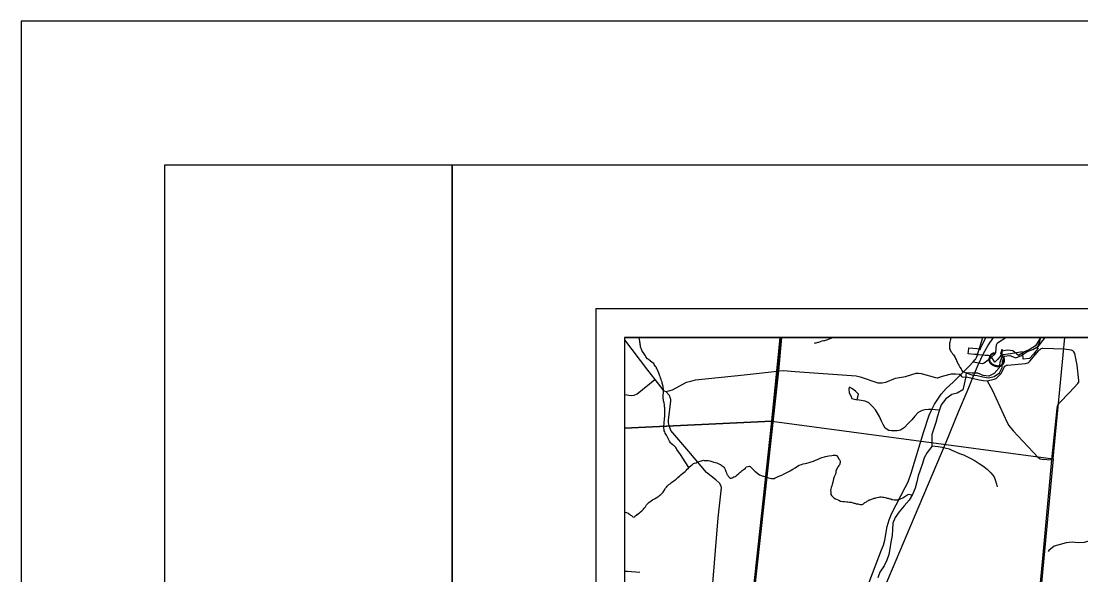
# Model space of a CAD drawing. Extents: x 44.2 to 78.2, y 4.5 to 26.5.
# Drawn here: x 44.236 to 47.924, y 24.576 to 26.501 of the extents above; entities that cross this region are included whole.
import ezdxf

# ---------------------------------------------------------------- set-up
doc = ezdxf.new("R2010")
doc.units = 0
for name, color, linetype in [('GM_X_City_Street', 7, 'Continuous'), ('GM_X_County_Road', 7, 'Continuous'), ('GM_X_County_Road_Text', 7, 'Continuous'), ('GM_X_Interstate_Route', 7, 'Continuous'), ('GM_X_Minor_Lake', 7, 'Continuous'), ('GM_X_Minor_River', 7, 'Continuous'), ('GM_X_Rail_Line', 7, 'Continuous'), ('GM_X_Section', 7, 'Continuous'), ('GM_X_State_Shield', 7, 'Continuous'), ('SH_Border', 7, 'Continuous'), ('SH_Cut_Line', 7, 'Continuous'), ('SH_Data', 7, 'Continuous')]:
    doc.layers.add(name, color=color, linetype=linetype)

msp = doc.modelspace()

# ---------------------------------------------------------------- linework, layer by layer
at = {"layer": 'GM_X_City_Street'}
for points in [[(46.3359, 25.3929), (46.416, 25.288), (46.4415, 25.2548), (46.4689, 25.219), (46.4738, 25.2158), (46.4794, 25.2138), (46.49, 25.215), (46.5027, 25.2189), (46.5519, 25.2454), (46.5661, 25.2496), (46.5829, 25.2542), (46.7519, 25.2708), (46.8668, 25.2843), (46.8716, 25.2848), (46.8897, 25.2864), (46.9298, 25.2831), (47.142, 25.2676), (47.1556, 25.2646), (47.2173, 25.2433), (47.2332, 25.2429), (47.2454, 25.246), (47.2792, 25.2592), (47.3135, 25.2656), (47.3514, 25.2772), (47.3586, 25.2774), (47.3688, 25.276), (47.4186, 25.2622), (47.4239, 25.2611), (47.4265, 25.2611), (47.4292, 25.2616), (47.443, 25.2662), (47.4743, 25.2745), (47.488, 25.2745), (47.5009, 25.2741), (47.5024, 25.2735), (47.5052, 25.2716), (47.509, 25.2659), (47.5099, 25.2651), (47.5113, 25.2645), (47.5306, 25.2628), (47.5657, 25.2547), (47.5846, 25.252), (47.5986, 25.2509), (47.6167, 25.217), (47.6673, 25.1051), (47.6732, 25.0951), (47.689, 25.0764), (47.7758, 24.9838), (47.7825, 24.979), (47.7897, 24.9777), (47.8235, 24.975)], [(47.5986, 25.2509), (47.6219, 25.2556), (47.6289, 25.259), (47.6346, 25.2629), (47.6414, 25.2698), (47.6463, 25.2763), (47.6571, 25.2981), (47.6591, 25.3009), (47.6614, 25.3025), (47.6654, 25.3043), (47.6691, 25.305), (47.7318, 25.3111), (47.7391, 25.3135), (47.7433, 25.3157), (47.7465, 25.3187), (47.7774, 25.3559), (47.7814, 25.3593), (47.7851, 25.3614)], [(47.8663, 25.3606), (47.792, 25.3628), (47.789, 25.3625), (47.7851, 25.3614)], [(47.5492, 25.3163), (47.5815, 25.3102), (47.5834, 25.3102), (47.5876, 25.3124), (47.6117, 25.3319)], [(46.3359, 25.203), (46.3594, 25.1997), (46.3693, 25.2006), (46.3801, 25.2048), (46.4415, 25.2548)], [(47.5871, 22.4241), (47.6104, 22.6841), (47.6324, 22.9195), (47.6335, 22.9315), (47.6604, 23.2001), (47.6743, 23.3461), (47.6796, 23.42), (47.6988, 23.621), (47.7094, 23.7363), (47.7207, 23.8665), (47.7293, 23.9658), (47.7531, 24.2297), (47.7926, 24.645), (47.8235, 24.975), (47.8417, 25.154), (47.8427, 25.1627), (47.8456, 25.1682), (47.8502, 25.1739), (47.8852, 25.2095), (47.9138, 25.2411), (47.9159, 25.2442), (47.9166, 25.2462), (47.9174, 25.2513)], [(46.6399, 24.504), (46.6619, 24.7735), (46.6729, 24.8776), (46.6729, 24.8798), (46.6727, 24.8811), (46.6724, 24.8823), (46.6707, 24.8859), (46.6667, 24.894), (46.6663, 24.8945), (46.654, 24.906), (46.6211, 24.9316), (46.5593, 25.0042), (46.4976, 25.0779), (46.4947, 25.0844), (46.4911, 25.0951), (46.4892, 25.1041), (46.4887, 25.1084), (46.4888, 25.1138), (46.4968, 25.181), (46.4967, 25.1857), (46.4951, 25.192), (46.494, 25.197), (46.4926, 25.1997), (46.4794, 25.2138)], [(46.3359, 24.5876), (46.338, 24.588), (46.3467, 24.5886), (46.3896, 24.5848)]]:
    msp.add_lwpolyline(points, dxfattribs=at)
at = {"layer": 'GM_X_County_Road'}
for points in [[(47.5605, 25.3319), (47.5628, 25.3373), (47.5827, 25.4011), (47.5829, 25.4014)], [(47.6117, 25.3319), (47.626, 25.3437), (47.6284, 25.349), (47.631, 25.3755), (47.6338, 25.3823), (47.6633, 25.4014)], [(47.9174, 25.2513), (47.9116, 25.3051), (47.9028, 25.3452), (47.8999, 25.351), (47.8958, 25.3545), (47.8917, 25.3576), (47.8663, 25.3606)], [(47.4049, 25.1488), (47.415, 25.1692), (47.4379, 25.2036), (47.4559, 25.224), (47.4793, 25.2459), (47.5052, 25.2716), (47.5353, 25.3015), (47.5492, 25.3163), (47.5565, 25.3242), (47.5572, 25.3249), (47.5582, 25.3264), (47.5605, 25.3319)], [(47.1768, 24.522), (47.2301, 24.6621), (47.2377, 24.679), (47.2416, 24.6964), (47.2504, 24.7441), (47.2571, 24.7667), (47.2664, 24.7897), (47.3131, 24.879), (47.3227, 24.8989), (47.3341, 24.9294), (47.3761, 25.0701), (47.3978, 25.1346), (47.4027, 25.1444), (47.4049, 25.1488)]]:
    msp.add_lwpolyline(points, dxfattribs=at)
at = {"layer": 'GM_X_Interstate_Route'}
msp.add_lwpolyline([(48.0016, 25.4014), (47.7834, 25.4014), (47.7823, 25.3969), (47.7814, 25.3931), (47.779, 25.3826), (47.7708, 25.3643), (47.7767, 25.3641), (47.7678, 25.3537), (47.7591, 25.3433), (47.7459, 25.3277), (47.7235, 25.3258), (47.7219, 25.3459), (47.7215, 25.3507), (47.6795, 25.3444), (47.6462, 25.3396), (47.6418, 25.3342), (47.6342, 25.3247), (47.6249, 25.3152), (47.6139, 25.3318), (47.6132, 25.3328), (47.6059, 25.3378), (47.6023, 25.3381), (47.5925, 25.339), (47.5678, 25.3412), (47.566, 25.3414), (47.5601, 25.342), (47.5543, 25.3425), (47.5323, 25.3447), (47.534, 25.3623), (47.5343, 25.3646), (47.562, 25.3623), (47.5623, 25.3623), (47.5683, 25.3617), (47.5738, 25.3613), (47.5727, 25.3587), (47.5729, 25.3586), (47.594, 25.4014), (46.3359, 25.4014), (46.3359, 23.5649)], dxfattribs=at)
at = {"layer": 'GM_X_Minor_Lake'}
for points in [[(47.1458, 25.1846), (47.1497, 25.2037), (47.1401, 25.2141), (47.127, 25.2239), (47.1191, 25.2282), (47.117, 25.2222), (47.1183, 25.2081), (47.123, 25.1978), (47.1274, 25.1893)], [(47.1274, 25.1893), (47.1458, 25.1846)]]:
    msp.add_lwpolyline(points, dxfattribs=at)
at = {"layer": 'GM_X_Minor_River'}
for points in [[(46.5601, 24.9488), (46.5363, 24.9851), (46.5327, 24.9905), (46.528, 24.9972), (46.524, 25.0031), (46.5175, 25.0113), (46.5168, 25.0148), (46.5139, 25.0183), (46.5084, 25.0238), (46.5021, 25.029), (46.5015, 25.0317), (46.4974, 25.0338), (46.4927, 25.0408), (46.4881, 25.0494), (46.4817, 25.061), (46.4778, 25.0684), (46.4757, 25.0731), (46.4739, 25.0766), (46.4729, 25.0899), (46.4735, 25.1047), (46.4749, 25.1187), (46.4756, 25.1263), (46.4762, 25.132), (46.4767, 25.1362), (46.4765, 25.1404), (46.4764, 25.1464), (46.4762, 25.1503), (46.476, 25.156), (46.4754, 25.1602), (46.4752, 25.1632), (46.4749, 25.1667), (46.4737, 25.1736), (46.4731, 25.1774), (46.4721, 25.1805), (46.4711, 25.1847), (46.4705, 25.1897), (46.4703, 25.1939), (46.4712, 25.2151), (46.4711, 25.2227), (46.4709, 25.2254), (46.4703, 25.2304), (46.4684, 25.2384), (46.4674, 25.2419), (46.4667, 25.2453), (46.465, 25.25), (46.4637, 25.2546), (46.4612, 25.2604), (46.4599, 25.265), (46.4578, 25.2704), (46.4551, 25.2774), (46.4519, 25.2851), (46.4495, 25.2909), (46.4477, 25.2937), (46.447, 25.2963), (46.4438, 25.3007), (46.4387, 25.3077), (46.4377, 25.3112), (46.4321, 25.3141), (46.4247, 25.3201), (46.4195, 25.3241), (46.4158, 25.3273), (46.4096, 25.3343), (46.409, 25.337), (46.4068, 25.3405), (46.4014, 25.3476), (46.3978, 25.3538), (46.3946, 25.3604), (46.3925, 25.3651), (46.3919, 25.3681), (46.391, 25.3731), (46.3904, 25.3773), (46.3902, 25.3815), (46.3895, 25.3846), (46.3889, 25.3888), (46.3876, 25.3946), (46.3863, 25.3999), (46.3858, 25.4014)], [(47.0632, 25.4014), (47.0584, 25.3994), (47.0534, 25.3973), (47.0468, 25.3949), (47.0425, 25.3932), (47.0383, 25.3919), (47.0344, 25.3905), (47.0317, 25.3895), (47.029, 25.3892), (47.0228, 25.3879), (47.017, 25.3862), (47.0116, 25.3842), (47.0085, 25.3835), (47.005, 25.3829), (47.0019, 25.3819), (46.9992, 25.3809), (46.9961, 25.3806)], [(47.4702, 25.4014), (47.4703, 25.4009), (47.47, 25.3941), (47.469, 25.3895), (47.4681, 25.3843), (47.4675, 25.3812), (47.4671, 25.3786), (47.4669, 25.3759), (47.4667, 25.3702), (47.4673, 25.3649), (47.4675, 25.3615), (47.4689, 25.358), (47.4717, 25.3525), (47.4746, 25.3494), (47.4775, 25.3443), (47.4804, 25.3412), (47.4837, 25.3368), (47.4869, 25.3314), (47.4883, 25.3275), (47.4897, 25.3241), (47.4914, 25.3202), (47.4932, 25.3167), (47.4946, 25.3132), (47.4974, 25.3078), (47.4995, 25.3043), (47.5031, 25.2977), (47.5074, 25.2918), (47.5099, 25.286), (47.5117, 25.2832), (47.5156, 25.2817), (47.5252, 25.2785)], [(47.7843, 25.4014), (47.7786, 25.393), (47.7664, 25.3725), (47.7474, 25.361), (47.7276, 25.3515), (47.707, 25.3382), (47.6879, 25.3546), (47.6685, 25.3569), (47.6487, 25.3534), (47.6487, 25.3336), (47.6422, 25.3142), (47.6403, 25.2952), (47.6227, 25.2762), (47.6037, 25.2667), (47.5846, 25.2693), (47.5656, 25.2766), (47.5454, 25.2766), (47.5252, 25.2785), (47.5442, 25.2712), (47.5637, 25.269), (47.5827, 25.264), (47.6029, 25.2602), (47.622, 25.2651), (47.6414, 25.2777), (47.6502, 25.2971), (47.6513, 25.3173), (47.6578, 25.3367), (47.6773, 25.339), (47.6978, 25.3298), (47.718, 25.3382), (47.7375, 25.3519), (47.7569, 25.3595), (47.7767, 25.3709), (47.792, 25.3903), (47.8002, 25.4014)], [(47.7843, 25.4014), (47.7786, 25.393), (47.7664, 25.3725), (47.7474, 25.361), (47.7276, 25.3515), (47.707, 25.3382), (47.6879, 25.3546), (47.6685, 25.3569), (47.6487, 25.3534), (47.6487, 25.3336), (47.6422, 25.3142), (47.6403, 25.2952), (47.6227, 25.2762), (47.6037, 25.2667), (47.5846, 25.2693), (47.5656, 25.2766), (47.5454, 25.2766), (47.5252, 25.2785), (47.5442, 25.2712), (47.5637, 25.269), (47.5827, 25.264), (47.6029, 25.2602), (47.622, 25.2651), (47.6414, 25.2777), (47.6502, 25.2971), (47.6513, 25.3173), (47.6578, 25.3367), (47.6773, 25.339), (47.6978, 25.3298), (47.718, 25.3382), (47.7375, 25.3519), (47.7569, 25.3595), (47.7767, 25.3709), (47.792, 25.3903), (47.8002, 25.4014)], [(47.5254, 25.2784), (47.5226, 25.2592), (47.5179, 25.2389), (47.5134, 25.2187), (47.4939, 25.2077), (47.4749, 25.2031), (47.4547, 25.1883), (47.4379, 25.1674), (47.431, 25.1464), (47.4253, 25.127), (47.4196, 25.1053), (47.412, 25.084), (47.4059, 25.0635), (47.4059, 25.022), (47.3887, 25.0011), (47.3792, 24.982), (47.3731, 24.9623), (47.3651, 24.9394), (47.3578, 24.92), (47.3537, 24.8991), (47.3479, 24.877), (47.338, 24.855), (47.3266, 24.8352), (47.3094, 24.815), (47.2919, 24.7945), (47.2774, 24.7747), (47.2698, 24.7553), (47.269, 24.7336), (47.2671, 24.7123), (47.2629, 24.6894), (47.2595, 24.6662), (47.2557, 24.6461), (47.2484, 24.6259), (47.2401, 24.6065), (47.2248, 24.5852), (47.218, 24.5654)], [(47.4318, 25.1486), (47.4175, 25.1493), (47.4073, 25.1503), (47.394, 25.1509), (47.3811, 25.1493), (47.3715, 25.1475), (47.3585, 25.1406), (47.3468, 25.1279), (47.3359, 25.1144), (47.3219, 25.1009), (47.3099, 25.0882), (47.2968, 25.0782), (47.2853, 25.0761), (47.2751, 25.076), (47.2648, 25.0765), (47.2553, 25.0775), (47.243, 25.0857), (47.2356, 25.098), (47.2302, 25.1099), (47.2229, 25.1257), (47.2159, 25.1384), (47.2089, 25.1492), (47.1993, 25.1615), (47.1866, 25.1736), (47.1731, 25.1795), (47.1458, 25.1846)], [(47.4059, 25.0238), (47.4172, 25.023), (47.4271, 25.022), (47.4419, 25.0199), (47.4551, 25.0166), (47.4653, 25.0137), (47.4755, 25.0097), (47.5018, 24.9978), (47.5158, 24.9929), (47.5255, 24.9878), (47.5417, 24.9799), (47.5567, 24.9716), (47.5699, 24.963), (47.5834, 24.9551), (47.5976, 24.9427), (47.6106, 24.9299), (47.6225, 24.9159), (47.6275, 24.9029), (47.6307, 24.8914), (47.6324, 24.8819)], [(46.3359, 24.7944), (46.3383, 24.794), (46.3429, 24.7927), (46.3485, 24.7902), (46.3533, 24.787), (46.3566, 24.783), (46.3596, 24.7814), (46.3652, 24.7774), (46.3689, 24.7757), (46.3714, 24.7786), (46.3757, 24.7815), (46.3788, 24.7833), (46.3816, 24.7866), (46.3863, 24.7894), (46.3907, 24.7931), (46.3962, 24.7978), (46.4022, 24.8036), (46.4039, 24.807), (46.4087, 24.8125), (46.4128, 24.8188), (46.4208, 24.8269), (46.4255, 24.8309), (46.4287, 24.8334), (46.4338, 24.8362), (46.44, 24.8394), (46.4455, 24.843), (46.4514, 24.8466), (46.4553, 24.8491), (46.4593, 24.8523), (46.4628, 24.8552), (46.466, 24.8585), (46.4701, 24.8633), (46.4737, 24.8689), (46.479, 24.8767), (46.4818, 24.8804), (46.4847, 24.8837), (46.4899, 24.8892), (46.4942, 24.8924), (46.4993, 24.8968), (46.5045, 24.9004), (46.5076, 24.9029), (46.5116, 24.9058), (46.5151, 24.9083), (46.5179, 24.9105), (46.5215, 24.9145), (46.5282, 24.9203), (46.5318, 24.9232), (46.5377, 24.928), (46.5425, 24.9316), (46.5468, 24.9352), (46.55, 24.9385), (46.5536, 24.9425), (46.558, 24.9465), (46.5624, 24.9513), (46.5664, 24.955), (46.5691, 24.9571), (46.5719, 24.9597), (46.5755, 24.9622), (46.5797, 24.9639), (46.5848, 24.9656), (46.5891, 24.9674), (46.5991, 24.9708), (46.6034, 24.9721), (46.6073, 24.9735), (46.6103, 24.9738), (46.6134, 24.9736)], [(46.6134, 24.9736), (46.6165, 24.9735), (46.6237, 24.9732), (46.6271, 24.9727), (46.6332, 24.9717), (46.6362, 24.9708), (46.6396, 24.9699), (46.643, 24.9686), (46.6468, 24.967), (46.6513, 24.9657), (46.6574, 24.9647), (46.6623, 24.9633), (46.6668, 24.9609), (46.6694, 24.9592), (46.6723, 24.9564), (46.6787, 24.9524), (46.6816, 24.95), (46.6842, 24.9468), (46.6859, 24.9422), (46.6873, 24.9384), (46.6886, 24.9349), (46.6907, 24.9299), (46.6925, 24.9256), (46.6939, 24.9229), (46.6964, 24.9186), (46.7012, 24.9138), (46.7045, 24.9122), (46.7072, 24.9121), (46.7103, 24.9131), (46.7169, 24.9159), (46.7212, 24.918), (46.7244, 24.9201), (46.7283, 24.9234), (46.7335, 24.9281), (46.7379, 24.9325), (46.7414, 24.9354), (46.7454, 24.9383), (46.7524, 24.9426), (46.7575, 24.9462), (46.7593, 24.9507), (46.7658, 24.9527), (46.7709, 24.9537), (46.7735, 24.9524), (46.7779, 24.9481), (46.7826, 24.9429), (46.7863, 24.9394), (46.7893, 24.9362), (46.7937, 24.9322), (46.8015, 24.9266), (46.8052, 24.9238), (46.8089, 24.9217), (46.8119, 24.9205), (46.815, 24.92), (46.818, 24.9187), (46.8225, 24.9178), (46.8255, 24.9169), (46.8304, 24.9152), (46.8365, 24.9126), (46.8425, 24.9116), (46.8479, 24.911), (46.8536, 24.9104), (46.8566, 24.9107), (46.8601, 24.9125), (46.866, 24.9156), (46.8703, 24.9174), (46.8761, 24.9194), (46.8831, 24.9226), (46.8917, 24.9272), (46.9011, 24.9317), (46.9077, 24.9349), (46.9124, 24.937), (46.9163, 24.9395), (46.9222, 24.9431), (46.9293, 24.9477), (46.9375, 24.9531), (46.9442, 24.9567), (46.9516, 24.9598), (46.9574, 24.9615), (46.9643, 24.9631), (46.9701, 24.9644), (46.9782, 24.9663), (46.9852, 24.968), (46.9937, 24.971), (47.0007, 24.9746), (47.0073, 24.977), (47.0124, 24.9794), (47.0163, 24.9808), (47.0198, 24.9822), (47.0229, 24.9836), (47.0268, 24.9849), (47.0314, 24.9859), (47.0357, 24.9869), (47.0414, 24.9882), (47.0465, 24.9891), (47.0572, 24.991), (47.0626, 24.9915), (47.0699, 24.9912), (47.074, 24.9903), (47.0795, 24.9832), (47.0819, 24.9782), (47.0848, 24.9739)], [(47.0848, 24.9739), (47.0862, 24.9693), (47.0868, 24.9666), (47.0842, 24.9583), (47.081, 24.9543), (47.0801, 24.9516), (47.0773, 24.9487), (47.076, 24.9461), (47.0718, 24.9356), (47.0712, 24.9314), (47.0699, 24.9262), (47.066, 24.9168), (47.0634, 24.9093), (47.061, 24.898), (47.0588, 24.8897), (47.0578, 24.8852), (47.0553, 24.8792), (47.054, 24.8751), (47.0535, 24.8717), (47.053, 24.869), (47.0535, 24.8633), (47.0537, 24.8587), (47.0543, 24.8553), (47.0568, 24.851), (47.0608, 24.847), (47.0649, 24.8438), (47.0697, 24.8402), (47.0761, 24.8373), (47.0814, 24.8352), (47.0878, 24.8323), (47.0954, 24.8308), (47.1015, 24.831), (47.1098, 24.8299), (47.1136, 24.8293), (47.1193, 24.8284), (47.1224, 24.8282), (47.125, 24.8277), (47.1281, 24.8269), (47.1337, 24.8251), (47.1379, 24.8242), (47.1424, 24.8229), (47.1477, 24.8219), (47.1519, 24.821), (47.1557, 24.8204), (47.1599, 24.8203), (47.1633, 24.8201), (47.1672, 24.8219), (47.1685, 24.8245), (47.1721, 24.8274), (47.1779, 24.8294), (47.1806, 24.8312), (47.185, 24.8345), (47.1877, 24.8359), (47.1904, 24.8369), (47.1951, 24.839), (47.199, 24.84), (47.2024, 24.841), (47.2051, 24.8417), (47.2082, 24.8427), (47.2109, 24.8433), (47.2152, 24.8447), (47.2221, 24.8459), (47.226, 24.8465), (47.2287, 24.8464), (47.2336, 24.8455), (47.2382, 24.8453), (47.2427, 24.8447), (47.2469, 24.8438), (47.2503, 24.8425), (47.2533, 24.8417), (47.256, 24.8412), (47.2594, 24.8399), (47.2624, 24.8394), (47.2654, 24.8381), (47.2684, 24.8373), (47.276, 24.8362), (47.281, 24.836), (47.2837, 24.8363), (47.2868, 24.8365), (47.2898, 24.8372), (47.2937, 24.8389), (47.2968, 24.8395), (47.3019, 24.842), (47.3046, 24.8434), (47.3082, 24.8456), (47.3121, 24.8481), (47.318, 24.8524), (47.3207, 24.8538), (47.3235, 24.8552), (47.3262, 24.8563), (47.3366, 24.8526)], [(48.2594, 24.7962), (48.244, 24.7968), (48.2226, 24.7808), (48.2028, 24.7675), (48.1811, 24.7648), (48.1613, 24.7633), (48.1403, 24.7572), (48.1209, 24.7526), (48.1007, 24.7488), (48.0789, 24.7416), (48.0599, 24.734), (48.0385, 24.726), (48.0195, 24.7169), (47.9989, 24.7081), (47.9756, 24.7013), (47.9558, 24.694), (47.9356, 24.6876), (47.9154, 24.6864), (47.8941, 24.6887), (47.8731, 24.6868), (47.8525, 24.6811), (47.8316, 24.675), (47.8125, 24.6598), (47.8102, 24.6571)]]:
    msp.add_lwpolyline(points, dxfattribs=at)
at = {"layer": 'GM_X_Rail_Line'}
msp.add_lwpolyline([(46.8824, 25.4014), (46.3359, 25.4014), (46.3359, 23.0552), (46.627, 23.0248), (46.654, 23.3145), (46.6761, 23.4983), (46.679, 23.5274), (46.7191, 23.9139), (46.7324, 24.0199), (46.8713, 25.2853)], close=True, dxfattribs=at)
for points in [[(48.0411, 25.4014), (46.8824, 25.4014), (46.8713, 25.2853), (46.7324, 24.0199), (46.7191, 23.9139), (46.679, 23.5274), (46.6761, 23.4983), (46.654, 23.3145), (46.627, 23.0248), (47.6333, 22.932), (49.4237, 22.7563)], [(47.1398, 24.2938), (47.2685, 24.5967), (47.3453, 24.7776), (47.4557, 25.0375), (47.498, 25.1424), (47.5314, 25.2215), (47.5482, 25.2621), (47.5666, 25.3059), (47.5755, 25.3261), (47.5859, 25.3459), (47.6003, 25.3726), (47.6196, 25.4014)]]:
    msp.add_lwpolyline(points, dxfattribs=at)
at = {"layer": 'GM_X_Section'}
msp.add_lwpolyline([(46.8489, 25.1097), (47.828, 24.9786), (47.732, 23.9534), (46.7314, 24.033)], close=True, dxfattribs=at)
at = {"layer": 'GM_X_State_Shield'}
for points in [[(46.8778, 25.4014), (46.3359, 25.4014), (46.3359, 25.0861), (46.8489, 25.1097)], [(47.8689, 25.4014), (46.8778, 25.4014), (46.8489, 25.1097), (47.828, 24.9786)], [(46.3359, 25.0861), (46.3359, 24.0459), (46.7314, 24.033), (46.8489, 25.1097)]]:
    msp.add_lwpolyline(points, close=True, dxfattribs=at)
at = {"layer": 'SH_Border'}
for points in [[(44.7359, 26.0014), (45.7359, 26.0014), (45.7359, 5.0014), (44.7359, 5.0014)], [(45.7359, 26.0014), (77.7359, 26.0014), (77.7359, 5.0014), (45.7359, 5.0014)]]:
    msp.add_lwpolyline(points, close=True, dxfattribs=at)
at = {"layer": 'SH_Cut_Line'}
msp.add_lwpolyline([(44.2359, 4.5014), (78.2359, 4.5014), (78.2359, 26.5014), (44.2359, 26.5014)], close=True, dxfattribs=at)
msp.add_lwpolyline([(48.0411, 25.4014), (46.3359, 25.4014), (46.3359, 18.6014)], dxfattribs=at)
at = {"layer": 'SH_Data'}
for p, q in [((46.2359, 25.5014), (53.2359, 25.5014)), ((46.2359, 25.5014), (46.2359, 18.5014)), ((46.3359, 25.4014), (46.3359, 18.6014)), ((46.3359, 25.4014), (53.1359, 25.4014))]:
    msp.add_line(p, q, dxfattribs=at)

# ---------------------------------------------------------------- texts
at = {"layer": 'GM_X_County_Road_Text'}
for s, rotation, p in [('C', 69.396, (47.6478, 25.2864)), ('-', 72.2879, (47.6652, 25.333))]:
    msp.add_text(s, height=0.0568, rotation=rotation, dxfattribs=at).set_placement(p)

doc.saveas('drawing.dxf')
